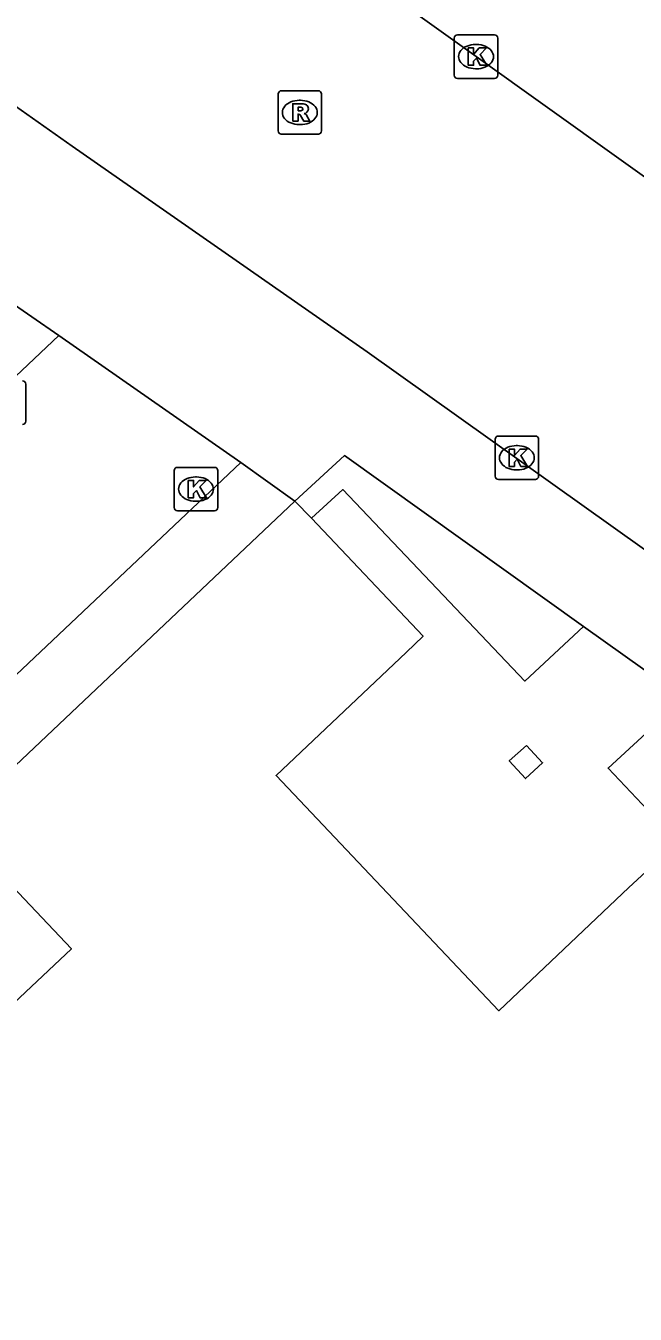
# Model space of a CAD drawing. Extents: x 162532 to 163264, y 381233 to 382042.
# Drawn here: x 163122.77 to 163136.79, y 381521.43 to 381551.08 of the extents above; entities that cross this region are included whole.
import ezdxf

# ---------------------------------------------------------------- set-up
doc = ezdxf.new("R2010")
doc.units = 0
for name, color, linetype in [('IMGEO_Haag', 7, 'Continuous'), ('IMGEO_Kolk', 7, 'Continuous'), ('IMGEO_Pand', 7, 'Continuous'), ('IMGEO_Rijbaan_lokaal_open', 7, 'Continuous'), ('IMGEO_Rioolput', 7, 'Continuous'), ('IMGEO_Voetpad_open', 7, 'Continuous')]:
    doc.layers.add(name, color=color, linetype=linetype)

msp = doc.modelspace()

# ---------------------------------------------------------------- linework, layer by layer
at = {"layer": 'IMGEO_Haag'}
for points in [[(163135.604, 381537.257), (163134.248, 381535.997), (163130.062, 381540.405), (163129.339, 381539.747)], [(163146.434, 381529.523), (163143.213, 381526.539), (163136.168, 381533.994), (163137.92, 381535.603)]]:
    msp.add_lwpolyline(points, dxfattribs=at)
at = {"layer": 'IMGEO_Kolk'}
for p, q in [((163132.628, 381549.94), (163132.628, 381550.792)), ((163132.703, 381550.866), (163133.555, 381550.866)), ((163133.629, 381550.792), (163133.629, 381549.94)), ((163133.116, 381550.646), (163133.141, 381550.646)), ((163133.555, 381549.866), (163132.703, 381549.866)), ((163133.139, 381550.086), (163133.114, 381550.086)), ((163122.765, 381542.83), (163122.765, 381541.978)), ((163133.567, 381540.71), (163133.567, 381541.562)), ((163133.642, 381541.636), (163134.494, 381541.636)), ((163134.568, 381541.562), (163134.568, 381540.71)), ((163134.055, 381541.416), (163134.08, 381541.416)), ((163126.258, 381540.915), (163127.11, 381540.915)), ((163126.183, 381539.989), (163126.183, 381540.841)), ((163126.671, 381540.695), (163126.696, 381540.695)), ((163127.184, 381540.841), (163127.184, 381539.989)), ((163134.494, 381540.636), (163133.642, 381540.636)), ((163134.078, 381540.856), (163134.053, 381540.856)), ((163126.694, 381540.135), (163126.669, 381540.135)), ((163127.11, 381539.915), (163126.258, 381539.915))]:
    msp.add_line(p, q, dxfattribs=at)
for points in [[(163132.628, 381549.94), (163132.628, 381550.792)], [(163132.703, 381550.866), (163133.555, 381550.866)], [(163133.629, 381550.792), (163133.629, 381549.94)], [(163132.949, 381550.566), (163133.072, 381550.566), (163133.072, 381550.415), (163133.202, 381550.566), (163133.366, 381550.566), (163133.22, 381550.415), (163133.373, 381550.166), (163133.221, 381550.166), (163133.136, 381550.33), (163133.072, 381550.263), (163133.072, 381550.166), (163132.949, 381550.166), (163132.949, 381550.566)], [(163133.555, 381549.866), (163132.703, 381549.866)], [(163122.765, 381542.83), (163122.765, 381541.978)], [(163133.567, 381540.71), (163133.567, 381541.562)], [(163133.642, 381541.636), (163134.494, 381541.636)], [(163134.568, 381541.562), (163134.568, 381540.71)], [(163133.888, 381541.336), (163134.011, 381541.336), (163134.011, 381541.185), (163134.141, 381541.336), (163134.305, 381541.336), (163134.159, 381541.185), (163134.312, 381540.936), (163134.16, 381540.936), (163134.075, 381541.1), (163134.011, 381541.033), (163134.011, 381540.936), (163133.888, 381540.936), (163133.888, 381541.336)], [(163126.258, 381540.915), (163127.11, 381540.915)], [(163126.183, 381539.989), (163126.183, 381540.841)], [(163126.504, 381540.615), (163126.627, 381540.615), (163126.627, 381540.464), (163126.757, 381540.615), (163126.921, 381540.615), (163126.775, 381540.464), (163126.928, 381540.215), (163126.776, 381540.215), (163126.691, 381540.379), (163126.627, 381540.312), (163126.627, 381540.215), (163126.504, 381540.215), (163126.504, 381540.615)], [(163127.184, 381540.841), (163127.184, 381539.989)], [(163134.494, 381540.636), (163133.642, 381540.636)], [(163127.11, 381539.915), (163126.258, 381539.915)]]:
    msp.add_lwpolyline(points, dxfattribs=at)
for centre, start, end in [((163132.705, 381550.79), 91.552, 178.448), ((163132.705, 381550.79), 91.552, 178.448), ((163133.553, 381550.79), 1.552, 88.448), ((163133.553, 381550.79), 1.552, 88.448), ((163132.705, 381549.942), 181.552, 268.448), ((163132.705, 381549.942), 181.552, 268.448), ((163133.553, 381549.942), 271.552, 358.448), ((163133.553, 381549.942), 271.552, 358.448), ((163122.689, 381542.828), 1.552, 88.448), ((163122.689, 381542.828), 1.552, 88.448), ((163122.689, 381541.98), 271.552, 358.448), ((163122.689, 381541.98), 271.552, 358.448), ((163133.644, 381541.56), 91.552, 178.448), ((163133.644, 381541.56), 91.552, 178.448), ((163134.492, 381541.56), 1.552, 88.448), ((163134.492, 381541.56), 1.552, 88.448), ((163126.26, 381540.839), 91.552, 178.448), ((163126.26, 381540.839), 91.552, 178.448), ((163127.108, 381540.839), 1.552, 88.448), ((163127.108, 381540.839), 1.552, 88.448), ((163133.644, 381540.712), 181.552, 268.448), ((163133.644, 381540.712), 181.552, 268.448), ((163134.492, 381540.712), 271.552, 358.448), ((163134.492, 381540.712), 271.552, 358.448), ((163126.26, 381539.991), 181.552, 268.448), ((163126.26, 381539.991), 181.552, 268.448), ((163127.108, 381539.991), 271.552, 358.448), ((163127.108, 381539.991), 271.552, 358.448)]:
    msp.add_arc(centre, 0.0765, start, end, dxfattribs=at)
for centre, major_axis, ratio, start_param, end_param in [((163133.115, 381550.366), (-0.387, 0.002), 0.722429, 4.712389, 7.853982), ((163133.14, 381550.366), (-0.39, 0.002), 0.717154, 1.570796, 4.712389), ((163134.054, 381541.136), (-0.387, 0.002), 0.722429, 4.712389, 7.853982), ((163134.079, 381541.136), (-0.39, 0.002), 0.717154, 1.570796, 4.712389), ((163126.67, 381540.415), (-0.387, 0.002), 0.722429, 4.712389, 7.853982), ((163126.695, 381540.415), (-0.39, 0.002), 0.717154, 1.570796, 4.712389)]:
    msp.add_ellipse(centre, major_axis=major_axis, ratio=ratio, start_param=start_param, end_param=end_param, dxfattribs=at)
at = {"layer": 'IMGEO_Pand'}
for points in [[(163128.961, 381540.141), (163121.098, 381532.703)], [(163129.339, 381539.747), (163128.961, 381540.141)], [(163147.948, 381520.079), (163147.757, 381520.274), (163147.369, 381519.911), (163144.376, 381517.068), (163139.253, 381522.495), (163142.253, 381525.331), (163142.635, 381525.692), (163142.493, 381525.844), (163137.036, 381531.612), (163136.641, 381531.251), (163133.651, 381528.411), (163128.528, 381533.823), (163131.521, 381536.654), (163131.91, 381537.028), (163129.339, 381539.747)], [(163134.29, 381534.512), (163133.893, 381534.16), (163134.27, 381533.753), (163134.659, 381534.12), (163134.29, 381534.512)], [(163121.098, 381532.703), (163123.815, 381529.836), (163120.766, 381526.965), (163118.052, 381529.833)]]:
    msp.add_lwpolyline(points, dxfattribs=at)
at = {"layer": 'IMGEO_Rijbaan_lokaal_open'}
for points in [[(163108.563, 381564.251), (163110.69, 381566.372), (163113.13, 381564.653), (163133.128, 381550.366), (163161.145, 381530.339)], [(163157.1, 381524.676), (163155.592, 381525.754), (163147.662, 381531.434), (163130.622, 381543.577), (163123.831, 381548.305), (163116.261, 381553.653), (163105.848, 381561.2), (163108.563, 381564.251)], [(163123.527, 381543.952), (163116.13, 381536.96)], [(163123.527, 381543.952), (163127.716, 381541.024)], [(163127.716, 381541.024), (163101.581, 381516.34)]]:
    msp.add_lwpolyline(points, dxfattribs=at)
at = {"layer": 'IMGEO_Rioolput'}
for p, q in [((163128.572, 381548.655), (163128.572, 381549.507)), ((163128.647, 381549.581), (163129.499, 381549.581)), ((163129.573, 381549.507), (163129.573, 381548.655)), ((163129.06, 381549.361), (163129.085, 381549.361)), ((163129.083, 381548.801), (163129.058, 381548.801)), ((163129.499, 381548.581), (163128.647, 381548.581))]:
    msp.add_line(p, q, dxfattribs=at)
for points in [[(163128.572, 381548.655), (163128.572, 381549.507)], [(163128.647, 381549.581), (163129.499, 381549.581)], [(163129.573, 381549.507), (163129.573, 381548.655)], [(163129.161, 381549.279), (163128.909, 381549.281), (163128.909, 381548.881)], [(163128.909, 381548.881), (163129.033, 381548.881), (163129.033, 381549.043), (163129.044, 381549.043)], [(163129.087, 381549.2), (163129.033, 381549.2), (163129.033, 381549.119)], [(163129.033, 381549.119), (163129.085, 381549.119)], [(163129.091, 381549.014), (163129.162, 381548.881), (163129.302, 381548.881), (163129.237, 381549.007)], [(163129.499, 381548.581), (163128.647, 381548.581)]]:
    msp.add_lwpolyline(points, dxfattribs=at)
for centre, radius, start, end in [((163128.649, 381549.505), 0.0765, 91.552, 178.448), ((163128.649, 381549.505), 0.0765, 91.552, 178.448), ((163129.497, 381549.505), 0.0765, 1.552, 88.448), ((163129.497, 381549.505), 0.0765, 1.552, 88.448), ((163129.16, 381549.169), 0.109, 350.3612, 89.416), ((163129.043, 381548.99), 0.0533, 26.0293, 88.6989), ((163129.069, 381549.308), 0.19, 274.7715, 282.9687), ((163129.093, 381549.104), 0.0964, 77.0061, 93.1865), ((163129.107, 381549.161), 0.0378, 276.6634, 79.6772), ((163129.158, 381549.169), 0.112, 277.5842, 350.9817), ((163129.142, 381548.954), 0.108, 29.5134, 73.7905), ((163128.649, 381548.657), 0.0765, 181.552, 268.448), ((163128.649, 381548.657), 0.0765, 181.552, 268.448), ((163129.497, 381548.657), 0.0765, 271.552, 358.448), ((163129.497, 381548.657), 0.0765, 271.552, 358.448)]:
    msp.add_arc(centre, radius, start, end, dxfattribs=at)
for centre, major_axis, ratio, start_param, end_param in [((163129.059, 381549.081), (-0.387, 0.002), 0.722429, 4.712389, 7.853982), ((163129.084, 381549.081), (-0.39, 0.002), 0.717154, 1.570796, 4.712389)]:
    msp.add_ellipse(centre, major_axis=major_axis, ratio=ratio, start_param=start_param, end_param=end_param, dxfattribs=at)
at = {"layer": 'IMGEO_Voetpad_open'}
for points in [[(163122.287, 381544.808), (163123.527, 381543.952)], [(163127.716, 381541.024), (163128.961, 381540.141)], [(163128.961, 381540.141), (163130.101, 381541.187), (163135.604, 381537.257)], [(163135.604, 381537.257), (163137.92, 381535.603)]]:
    msp.add_lwpolyline(points, dxfattribs=at)

doc.saveas('drawing.dxf')
